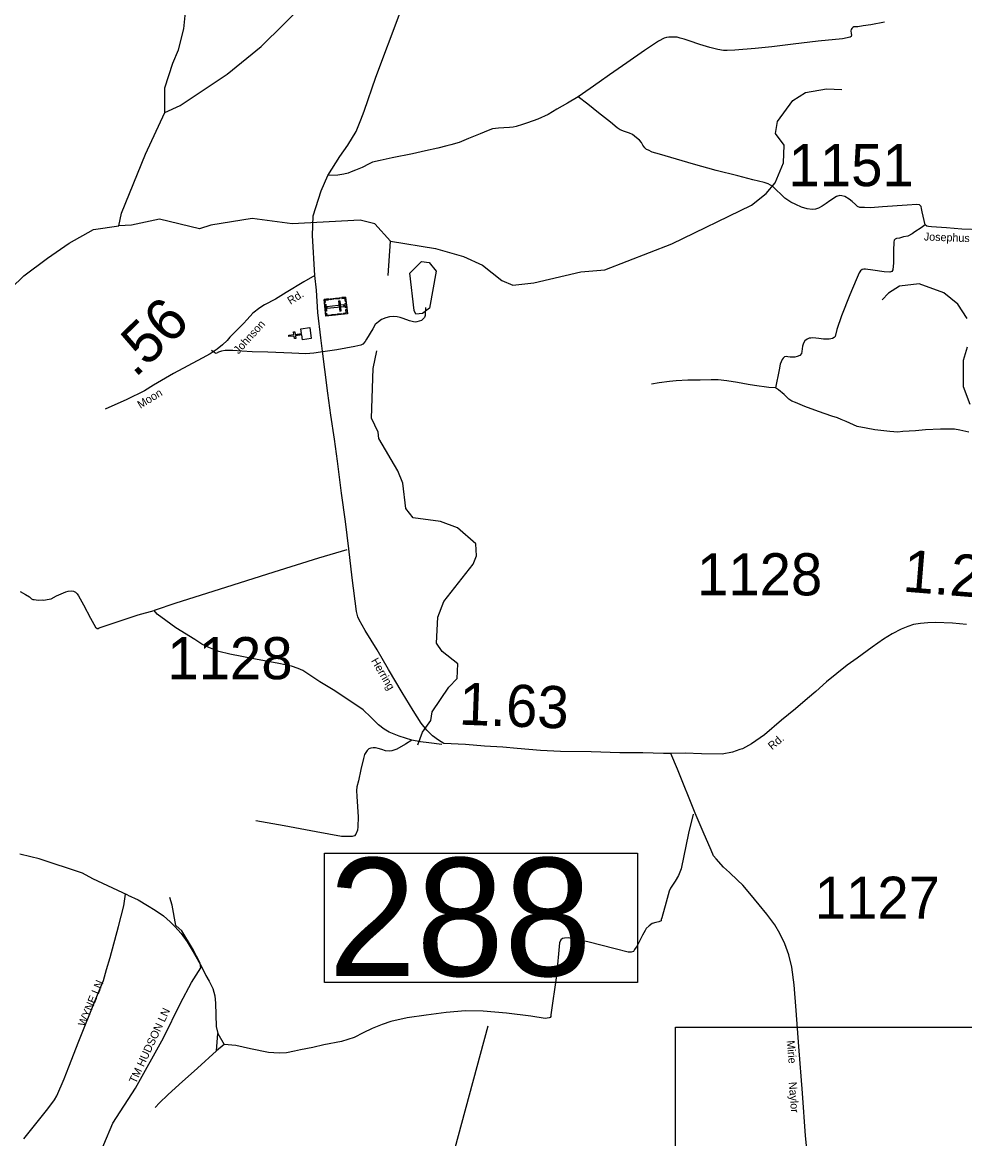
# Model space of a CAD drawing. Extents: x 2093524 to 2270757, y 289120 to 570408.
# Drawn here: x 2225002 to 2236187, y 361713 to 374960 of the extents above; entities that cross this region are included whole.
import ezdxf

# ---------------------------------------------------------------- set-up
doc = ezdxf.new("R2010")
doc.units = 0
for name, color, linetype in [('Exist Cultural Cemetery CELL', 7, 'Continuous'), ('Exist Cultural Church CELL', 7, 'Continuous'), ('Exist Hydrographic Creek Single Shore', 7, 'Continuous'), ('Exist Hydrographic Misc Water Feature', 7, 'Continuous'), ('Exist Hydrographic Pond Under 1500 Sq Ft', 7, 'Continuous'), ('Exist Road Non-System Type 51', 7, 'Continuous'), ('Exist Road Non-System Type 51 Label', 7, 'Continuous'), ('Exist Road Secondary Mileage Hundredths English Label', 7, 'Continuous'), ('Exist Road Secondary Structure Standard Bridge Number Label', 7, 'Continuous'), ('Exist Road Secondary Type 51 Attributed', 7, 'Continuous'), ('Exist Road Secondary Type 51 Label', 7, 'Continuous'), ('Exist Road Secondary Type 51 Number Label', 7, 'Continuous'), ('Map Preparation Inset Cut Line', 7, 'Continuous')]:
    doc.layers.add(name, color=color, linetype=linetype)

msp = doc.modelspace()

# ---------------------------------------------------------------- linework, layer by layer
at = {"layer": 'Exist Cultural Cemetery CELL'}
for points in [[(2228838, 371700), (2228860, 371502), (2228606, 371475), (2228585, 371673)], [(2228589, 371640), (2228600, 371641), (2228598, 371663), (2228638, 371667), (2228637, 371678), (2228585, 371673)], [(2228603, 371617), (2228612, 371532), (2228600, 371531), (2228591, 371616)], [(2228821, 371589), (2228819, 371607), (2228617, 371585), (2228619, 371567)], [(2228655, 371680), (2228698, 371685), (2228699, 371674), (2228656, 371669)], [(2228721, 371687), (2228764, 371692), (2228766, 371681), (2228723, 371676)], [(2228775, 371652), (2228756, 371650), (2228769, 371533), (2228788, 371535)], [(2228795, 371695), (2228796, 371684), (2228828, 371688), (2228833, 371647), (2228844, 371648), (2228838, 371700)], [(2228846, 371626), (2228852, 371575), (2228840, 371574), (2228835, 371625)], [(2228603, 371508), (2228614, 371509), (2228617, 371487), (2228657, 371491), (2228658, 371480), (2228606, 371475)], [(2228677, 371494), (2228720, 371498), (2228721, 371487), (2228678, 371483)], [(2228743, 371501), (2228786, 371506), (2228787, 371494), (2228744, 371490)], [(2228817, 371497), (2228815, 371509), (2228847, 371512), (2228843, 371552), (2228854, 371554), (2228860, 371502)]]:
    msp.add_lwpolyline(points, close=True, dxfattribs=at)
at = {"layer": 'Exist Cultural Church CELL'}
msp.add_lwpolyline([(2228326, 371194), (2228318, 371250), (2228243, 371241), (2228247, 371209), (2228231, 371207), (2228227, 371238), (2228167, 371231), (2228165, 371247), (2228225, 371254), (2228221, 371286), (2228236, 371288), (2228241, 371256), (2228316, 371266), (2228309, 371323), (2228414, 371337), (2228431, 371208)], close=True, dxfattribs=at)
at = {"layer": 'Exist Hydrographic Creek Single Shore'}
for points in [[(2226694, 373890), (2226692, 374182), (2226789, 374475), (2226855, 374634), (2226919, 374882), (2226957, 375282)], [(2226147, 372546), (2226179, 372696), (2226465, 373396), (2226694, 373890)], [(2225302, 372163), (2225557, 372341), (2225847, 372500), (2226147, 372546)], [(2229372, 372364), (2229187, 372571), (2229012, 372611), (2228204, 372571), (2227729, 372633), (2227238, 372554), (2227105, 372511), (2226629, 372625), (2226297, 372553), (2226147, 372546)], [(2229343, 371955), (2229372, 372364)], [(2220792, 370215), (2221585, 370029), (2222400, 370151), (2222874, 370285), (2223307, 370323), (2223764, 370534), (2224062, 370787), (2224698, 371466), (2224871, 371807), (2225020, 371952), (2225302, 372163)], [(2229696, 366385), (2229753, 366535), (2229852, 366677), (2229867, 366778), (2230065, 367070), (2230164, 367173), (2230171, 367346), (2229986, 367494), (2229919, 367594), (2229933, 367902), (2230007, 368088), (2230353, 368530), (2230394, 368631), (2230384, 368772), (2230166, 368963), (2229966, 369036), (2229640, 369082), (2229556, 369192), (2229520, 369491), (2229461, 369640), (2229233, 370022), (2229224, 370097), (2229148, 370263), (2229168, 370853), (2229209, 371061)]]:
    msp.add_lwpolyline(points, dxfattribs=at)
at = {"layer": 'Exist Hydrographic Misc Water Feature'}
for points in [[(2226694, 373890), (2226877, 373975), (2227432, 374347), (2227837, 374674), (2228374, 375205)], [(2229372, 372364), (2229906, 372275), (2230240, 372180), (2230465, 372080), (2230692, 371898), (2230826, 371840), (2231075, 371868), (2231632, 371998), (2231915, 372025), (2232712, 372331), (2233658, 372791), (2233832, 372931), (2233939, 373057), (2234037, 373291), (2234044, 373501), (2233943, 373641), (2233967, 373782), (2234148, 374034), (2234297, 374126), (2234546, 374170), (2234730, 374163)], [(2236218, 371444), (2236108, 371617), (2235941, 371752), (2235648, 371856), (2235415, 371828), (2235283, 371745), (2235208, 371668)], [(2236251, 370427), (2236175, 370635), (2236172, 370953), (2236221, 371110)]]:
    msp.add_lwpolyline(points, dxfattribs=at)
at = {"layer": 'Exist Hydrographic Pond Under 1500 Sq Ft'}
msp.add_lwpolyline([(2229671, 371499), (2229654, 371542), (2229600, 371982), (2229740, 372124), (2229832, 372109), (2229916, 372009), (2229837, 371568), (2229754, 371507), (2229671, 371499)], dxfattribs=at)
at = {"layer": 'Exist Road Non-System Type 51'}
for p, q in [((2227306, 362754), (2227324, 362960)), ((2227324, 362960), (2227399, 362832)), ((2227399, 362832), (2227306, 362754))]:
    msp.add_line(p, q, dxfattribs=at)
for points in [[(2235237, 374963), (2235075, 374929), (2234981, 374917), (2234919, 374906), (2234873, 374906), (2234859, 374900), (2234847, 374887), (2234842, 374875), (2234836, 374858), (2234842, 374826), (2234844, 374809), (2234840, 374793), (2234830, 374784), (2234739, 374765), (2234449, 374736), (2234151, 374700), (2233900, 374668), (2233702, 374648), (2233458, 374630), (2233368, 374626), (2233324, 374627), (2233258, 374637), (2233164, 374660), (2233042, 374697), (2232919, 374740), (2232858, 374761), (2232811, 374773), (2232775, 374783), (2232737, 374784), (2232677, 374784), (2232649, 374782), (2232619, 374773), (2232554, 374735), (2232389, 374624), (2232178, 374480), (2231973, 374338), (2231850, 374249), (2231741, 374176), (2231600, 374077)], [(2231600, 374077), (2231474, 374002), (2231347, 373929), (2231242, 373868), (2231120, 373813), (2231000, 373767), (2230939, 373746), (2230863, 373723), (2230829, 373715), (2230783, 373711), (2230719, 373708), (2230653, 373706), (2230581, 373695), (2230533, 373675), (2230438, 373638), (2230300, 373581), (2230189, 373536), (2230087, 373505), (2230039, 373493), (2229935, 373466), (2229789, 373437), (2229634, 373401), (2229393, 373351), (2229249, 373321), (2229159, 373300), (2229119, 373281), (2229035, 373239), (2228958, 373204), (2228904, 373186), (2228868, 373171), (2228820, 373157), (2228746, 373147), (2228628, 373144)], [(2235720, 372556), (2235683, 372711), (2235675, 372751), (2235670, 372775), (2235650, 372793), (2235618, 372799), (2235504, 372792), (2235213, 372771), (2235071, 372758), (2234999, 372762), (2234943, 372761), (2234917, 372775), (2234891, 372799), (2234852, 372834), (2234818, 372862), (2234766, 372892), (2234730, 372902), (2234704, 372907), (2234666, 372893), (2234588, 372842), (2234542, 372812), (2234495, 372778), (2234451, 372755), (2234417, 372743), (2234377, 372739), (2234319, 372748), (2234249, 372767), (2234185, 372797), (2234125, 372827), (2234052, 372874), (2234012, 372915), (2233946, 372975), (2233911, 373011), (2233855, 373042), (2233807, 373058), (2233671, 373093), (2233496, 373139), (2233236, 373201), (2232968, 373277), (2232565, 373394), (2232477, 373419), (2232436, 373442), (2232410, 373452), (2232390, 373470), (2232366, 373504), (2232350, 373536), (2232328, 373560), (2232293, 373591), (2232243, 373629), (2232211, 373645), (2232151, 373664), (2232097, 373684), (2232064, 373709), (2231982, 373775), (2231843, 373885), (2231714, 373990), (2231600, 374077)], [(2235720, 372556), (2235669, 372521), (2235597, 372473), (2235565, 372450), (2235513, 372424), (2235462, 372414), (2235412, 372401), (2235380, 372395), (2235362, 372389), (2235352, 372377), (2235348, 372351), (2235343, 372251), (2235342, 372107), (2235335, 372023), (2235321, 372005), (2235299, 371996), (2235233, 372000), (2235099, 372019), (2235009, 372030), (2234989, 372030), (2234969, 372026), (2234949, 372010), (2234935, 371988), (2234898, 371905), (2234823, 371725), (2234726, 371476), (2234669, 371314), (2234650, 371233), (2234640, 371221), (2234620, 371209), (2234578, 371199), (2234512, 371200), (2234456, 371208), (2234386, 371217), (2234362, 371213), (2234340, 371211), (2234316, 371199), (2234292, 371179), (2234274, 371153), (2234263, 371118), (2234257, 371084), (2234255, 371054), (2234249, 371030), (2234230, 371008), (2234200, 370994), (2234172, 370988), (2234116, 370987), (2234090, 370991), (2234068, 370993), (2234050, 370989), (2234032, 370975), (2234020, 370958), (2233999, 370904), (2233985, 370838), (2233941, 370624)], [(2229787, 371578), (2229785, 371504), (2229783, 371482), (2229776, 371456), (2229756, 371437), (2229740, 371423), (2229714, 371415), (2229684, 371405), (2229670, 371403), (2229644, 371406), (2229598, 371420), (2229524, 371446), (2229486, 371457), (2229452, 371465), (2229410, 371468), (2229360, 371464), (2229316, 371452), (2229264, 371435), (2229228, 371407), (2229189, 371373), (2229161, 371324), (2229088, 371202), (2229072, 371172), (2229045, 371142), (2229019, 371130), (2228947, 371115), (2228737, 371075), (2228542, 371046)], [(2228542, 371046), (2228464, 371035), (2228366, 371026), (2228200, 371035), (2227918, 371045), (2227730, 371049), (2227608, 371058), (2227500, 371065), (2227458, 371067), (2227410, 371066), (2227366, 371058), (2227332, 371046), (2227302, 371032), (2227288, 371038), (2227246, 371065)], [(2233941, 370624), (2233861, 370627), (2233693, 370650), (2233617, 370663), (2233491, 370688), (2233364, 370707), (2233260, 370716), (2233177, 370716), (2233049, 370715), (2232903, 370713), (2232762, 370708), (2232683, 370700), (2232561, 370681), (2232469, 370668)], [(2236236, 370095), (2236130, 370120), (2236066, 370131), (2235902, 370132), (2235722, 370123), (2235602, 370114), (2235454, 370103), (2235394, 370098), (2235298, 370103), (2235122, 370126), (2235018, 370145), (2234910, 370166), (2234782, 370225), (2234720, 370247), (2234679, 370266), (2234611, 370288), (2234451, 370344), (2234290, 370403), (2234180, 370448), (2234134, 370466), (2234102, 370489), (2234043, 370543), (2233979, 370600), (2233965, 370608), (2233941, 370624)], [(2228853, 368701), (2228516, 368600), (2227987, 368434), (2227339, 368229), (2226823, 368067), (2226566, 367979)], [(2224978, 368207), (2225039, 368169), (2225087, 368141), (2225113, 368118), (2225127, 368112), (2225143, 368110), (2225165, 368106), (2225197, 368102), (2225239, 368107), (2225255, 368105), (2225277, 368109), (2225299, 368113), (2225345, 368121), (2225407, 368153), (2225518, 368202), (2225548, 368210), (2225584, 368215), (2225610, 368211), (2225634, 368197), (2225652, 368177), (2225668, 368153), (2225727, 368046), (2225813, 367889), (2225871, 367783), (2225890, 367767), (2225903, 367768), (2225915, 367774), (2225987, 367800), (2226378, 367930), (2226566, 367979)], [(2229625, 366441), (2229475, 366489), (2229356, 366538), (2229298, 366572), (2229228, 366623), (2229139, 366714), (2229048, 366802), (2228924, 366887), (2228690, 367041), (2228534, 367135), (2228331, 367268), (2228276, 367293), (2228196, 367322), (2228048, 367351), (2227768, 367403), (2227466, 367463), (2227333, 367495), (2227217, 367540), (2227133, 367580), (2227048, 367635), (2226825, 367775), (2226704, 367864), (2226604, 367939), (2226566, 367979)], [(2229625, 366441), (2229551, 366396), (2229446, 366335), (2229390, 366315), (2229356, 366311), (2229314, 366314), (2229268, 366330), (2229226, 366343), (2229194, 366351), (2229168, 366351), (2229140, 366347), (2229116, 366339), (2229096, 366318), (2229065, 366272), (2229051, 366226), (2229022, 366094), (2228993, 365960), (2228974, 365889), (2228970, 365846), (2228973, 365774), (2228987, 365532), (2228986, 365412), (2228980, 365374), (2228962, 365325), (2228946, 365307), (2228919, 365297), (2228885, 365299), (2228792, 365300), (2228488, 365356), (2228110, 365425), (2227773, 365484)], [(2229983, 366392), (2229827, 366412), (2229729, 366423), (2229625, 366441)], [(2232966, 365562), (2232909, 365340), (2232822, 364917), (2232789, 364835), (2232751, 364769), (2232696, 364684), (2232680, 364650), (2232643, 364520), (2232591, 364334), (2232585, 364312), (2232583, 364298), (2232557, 364285), (2232523, 364277), (2232477, 364265), (2232444, 364239), (2232406, 364208), (2232394, 364184), (2232365, 364128), (2232300, 364001), (2232268, 363959), (2232256, 363935), (2232228, 363925), (2232192, 363926), (2232040, 363965), (2231713, 364049), (2231521, 364089), (2231483, 364097), (2231439, 364093), (2231413, 364088), (2231393, 364072), (2231380, 364038), (2231341, 363648), (2231277, 363181), (2231275, 363163), (2231269, 363153), (2231255, 363147), (2231207, 363141), (2231039, 363168), (2230751, 363201), (2230471, 363225), (2230263, 363229), (2230033, 363209), (2229795, 363178), (2229570, 363146), (2229376, 363102), (2229272, 363069), (2229155, 363020), (2229047, 362970), (2228940, 362913), (2228790, 362866), (2228581, 362826), (2228451, 362797), (2228303, 362768), (2228232, 362753), (2228136, 362730), (2228052, 362726), (2227926, 362736), (2227711, 362781), (2227537, 362817), (2227399, 362832)], [(2226255, 364602), (2225840, 364797), (2225717, 364862), (2225202, 365034), (2225102, 365059), (2224974, 365090)], [(2225019, 361712), (2225210, 361950), (2225306, 362069), (2225383, 362176), (2225411, 362221), (2225499, 362425), (2225556, 362565), (2225671, 362871), (2225876, 363374), (2225964, 363589), (2226001, 363719), (2226044, 363865), (2226144, 364232), (2226207, 364478), (2226227, 364614)], [(2225725, 360748), (2225789, 361052), (2225852, 361341), (2225968, 361645), (2226078, 361897), (2226345, 362312), (2226676, 362910), (2226881, 363320), (2227012, 363566), (2227122, 363739), (2227112, 363797), (2227022, 363970), (2226897, 364180), (2226823, 364243), (2226781, 364485), (2226755, 364574)], [(2226255, 364602), (2226378, 364547), (2226488, 364482), (2226579, 364423), (2226679, 364356), (2226756, 364288), (2226814, 364229), (2226887, 364148), (2226959, 364050), (2227030, 363929), (2227128, 363756), (2227179, 363650), (2227219, 363583), (2227262, 363497), (2227274, 363451), (2227286, 363407), (2227295, 363321), (2227304, 363043), (2227324, 362960)], [(2227306, 362754), (2227080, 362548), (2226863, 362356), (2226728, 362235), (2226629, 362138), (2226580, 362084)]]:
    msp.add_lwpolyline(points, dxfattribs=at)
at = {"layer": 'Exist Road Secondary Structure Standard Bridge Number Label'}
msp.add_line((2228610, 355943), (2230532, 363052), dxfattribs=at)
msp.add_lwpolyline([(2228587, 365102), (2232303, 365102), (2232303, 363565), (2228587, 363565)], close=True, dxfattribs=at)
at = {"layer": 'Exist Road Secondary Type 51 Attributed'}
for points in [[(2228474, 371955), (2228446, 372430), (2228453, 372666), (2228549, 372962), (2228628, 373144), (2228771, 373369), (2228867, 373502), (2228963, 373664), (2229022, 373805), (2229059, 373908), (2229199, 374308), (2229488, 375077)], [(2237774, 372449), (2237652, 372452), (2237414, 372466), (2237152, 372477), (2236884, 372483), (2236622, 372493), (2236387, 372499), (2236154, 372507), (2235972, 372520), (2235794, 372534), (2235758, 372538), (2235740, 372542), (2235720, 372556)], [(2228474, 371955), (2228342, 371881), (2228133, 371754), (2228008, 371677), (2227875, 371606), (2227821, 371573), (2227739, 371508), (2227670, 371434), (2227628, 371388), (2227601, 371360), (2227533, 371293), (2227464, 371225), (2227434, 371186), (2227378, 371135), (2227316, 371082), (2227232, 371028), (2227137, 370977), (2226795, 370792), (2226558, 370653), (2226452, 370588), (2226243, 370484), (2225986, 370368)], [(2232698, 366284), (2232614, 366282), (2232368, 366290), (2232093, 366293), (2231753, 366303), (2231391, 366308), (2231151, 366320), (2230877, 366345), (2230706, 366358), (2230487, 366372), (2230263, 366390), (2230006, 366404), (2229940, 366444), (2229872, 366493), (2229805, 366561), (2229737, 366642), (2229643, 366795), (2229512, 367008), (2229350, 367279), (2229212, 367515), (2229070, 367742), (2229001, 367869), (2228985, 367905), (2228968, 367969), (2228919, 368369), (2228876, 368714), (2228837, 369038), (2228789, 369375), (2228742, 369753), (2228706, 370012), (2228665, 370300), (2228629, 370561), (2228593, 370841), (2228565, 371059), (2228544, 371216), (2228511, 371516), (2228495, 371782), (2228474, 371955)], [(2236211, 367816), (2236041, 367830), (2235841, 367837), (2235751, 367834), (2235663, 367827), (2235581, 367815), (2235511, 367792), (2235434, 367761), (2235328, 367704), (2235223, 367640), (2235091, 367547), (2234910, 367415), (2234793, 367332), (2234670, 367235), (2234549, 367135), (2234419, 367019), (2234322, 366935), (2234178, 366812), (2234015, 366680), (2233812, 366504), (2233659, 366400), (2233552, 366340), (2233518, 366333), (2233432, 366298), (2233310, 366275), (2233064, 366280), (2232870, 366287), (2232698, 366284)], [(2234322, 361516), (2234300, 361747), (2234262, 362255), (2234218, 362806), (2234188, 363236), (2234162, 363539), (2234136, 363747), (2234099, 363895), (2234054, 364024), (2233993, 364146), (2233936, 364249), (2233839, 364376), (2233747, 364488), (2233637, 364623), (2233553, 364720), (2233492, 364782), (2233396, 364871), (2233323, 364934), (2233236, 365035), (2233206, 365071), (2233178, 365135), (2233082, 365354), (2232990, 365575), (2232778, 366099), (2232698, 366284)]]:
    msp.add_lwpolyline(points, dxfattribs=at)
at = {"layer": 'Map Preparation Inset Cut Line'}
msp.add_lwpolyline([(2232756, 363036), (2246077, 363036), (2246077, 350982), (2232756, 350982)], close=True, dxfattribs=at)

# ---------------------------------------------------------------- texts
at = {"layer": 'Exist Road Non-System Type 51 Label'}
for s, rotation, p in [('    WYNE LN', 67.3755, (2225692, 362905)), ('    TM HUDSON LN', 64.9538, (2226290, 362232))]:
    msp.add_text(s, height=95, rotation=rotation, dxfattribs=at).set_placement(p)
at = {"layer": 'Exist Road Secondary Mileage Hundredths English Label'}
for s, rotation, p in [('.56', 44.0467, (2226342, 370733)), ('1.22', 355.3523, (2235443, 368207)), ('1.63', 357.8493, (2230179, 366627))]:
    msp.add_text(s, height=500, rotation=rotation, dxfattribs=at).set_placement(p)
at = {"layer": 'Exist Road Secondary Structure Standard Bridge Number Label'}
msp.add_text('288', height=1400, dxfattribs=at).set_placement((2228637, 363644))
at = {"layer": 'Exist Road Secondary Type 51 Label'}
for s, rotation, p in [('Josephus', 357.861, (2235702, 372372)), ('Rd.', 31.833, (2228185, 371607)), ('Johnson', 47.7822, (2227569, 371018)), ('Moon', 31.6749, (2226404, 370373)), ('Herring', 300.2516, (2229139, 367385)), ('Rd.', 40.2742, (2233902, 366321)), ('Mirie', 274.9143, (2234075, 362875)), ('Naylor', 274.2999, (2234099, 362384))]:
    msp.add_text(s, height=95, rotation=rotation, dxfattribs=at).set_placement(p)
at = {"layer": 'Exist Road Secondary Type 51 Number Label'}
for s, p in [('1151', (2234096, 373016)), ('1128', (2233010, 368160)), ('1128', (2226723, 367165)), ('1127', (2234407, 364322))]:
    msp.add_text(s, height=500, dxfattribs=at).set_placement(p)

doc.saveas('drawing.dxf')
